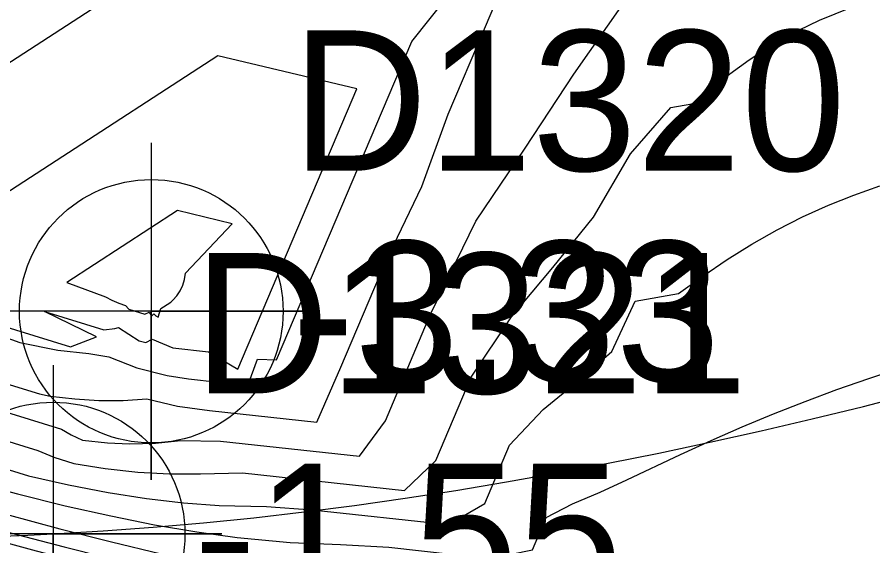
# Model space of a CAD drawing. Extents: x 2356077 to 2359823, y 225951 to 227822.
# Drawn here: x 2358080.67 to 2358095.89, y 226130.66 to 226140.07 of the extents above; entities that cross this region are included whole.
import ezdxf

# ---------------------------------------------------------------- set-up
doc = ezdxf.new("R2010")
doc.units = 0
for name, color, linetype in [('DTM Contours Major', 7, 'Continuous'), ('DTM Contours Minor', 7, 'Continuous'), ('Exist DTM Breakline', 7, 'Continuous'), ('Exist DTM Breakline Underwater', 7, 'Continuous'), ('Exist DTM Breakline Underwater Cogo Elevation', 7, 'Continuous'), ('Exist DTM Breakline Underwater Cogo Number', 7, 'Continuous'), ('Exist DTM Breakline Underwater Cogo Point CELL', 7, 'Continuous'), ('Exist DTM Drainline', 7, 'Continuous'), ('Exist DTM Regular Point Underwater CELL', 7, 'Continuous'), ('Exist DTM Regular Point Underwater Cogo Elevation', 7, 'Continuous'), ('Exist DTM Regular Point Underwater Cogo Number', 7, 'Continuous')]:
    doc.layers.add(name, color=color, linetype=linetype)

msp = doc.modelspace()

# ---------------------------------------------------------------- linework, layer by layer
at = {"layer": 'DTM Contours Major'}
for points in [[(2358084.238, 226139.377), (2358078.243, 226135.483), (2358080.308, 226134.603), (2358081.616, 226134.199), (2358082.083, 226134.379), (2358081.154, 226134.827), (2358082.209, 226134.501), (2358082.409, 226134.527), (2358082.474, 226134.541), (2358082.842, 226134.307), (2358082.959, 226134.277), (2358083.073, 226134.335), (2358083.439, 226134.179), (2358084.072, 226134.11), (2358084.594, 226133.803), (2358086.709, 226138.789), (2358084.238, 226139.377)], [(2358078.149, 226132.744), (2358080.872, 226131.902), (2358081.582, 226131.741), (2358082.288, 226131.605), (2358082.97, 226131.498), (2358083.629, 226131.421), (2358084.265, 226131.373), (2358085.105, 226131.359), (2358085.916, 226131.3), (2358088.343, 226131.036), (2358088.987, 226131.408), (2358089.429, 226132.449), (2358090.024, 226133.081), (2358090.643, 226133.59), (2358091.245, 226134.116), (2358091.663, 226135.008), (2358092.433, 226135.145), (2358092.865, 226135.454), (2358093.298, 226135.752), (2358093.738, 226136.028), (2358094.185, 226136.28), (2358094.638, 226136.509), (2358095.098, 226136.717), (2358095.552, 226136.899), (2358096.011, 226137.062)]]:
    msp.add_lwpolyline(points, dxfattribs=at)
at = {"layer": 'DTM Contours Minor'}
for points in [[(2358085.671, 226144.887), (2358074.621, 226137.709), (2358074.194, 226136.332), (2358074.829, 226135.769), (2358076.716, 226135.187), (2358077.672, 226134.594), (2358078.648, 226134.105), (2358081.066, 226133.359), (2358081.259, 226133.318), (2358081.693, 226133.27), (2358082.125, 226133.245), (2358082.553, 226133.245), (2358082.975, 226133.27), (2358083.521, 226133.144), (2358084.09, 226133.064), (2358085.999, 226132.856), (2358086.427, 226133.836), (2358087.216, 226135.696), (2358087.865, 226137.049), (2358088.337, 226138.337), (2358089.629, 226141.385), (2358091.137, 226143.587), (2358085.671, 226144.887)], [(2358084.955, 226142.132), (2358076.932, 226136.92), (2358076.824, 226135.751), (2358077.589, 226135.422), (2358078.76, 226135.061), (2358079.644, 226134.743), (2358080.117, 226134.488), (2358080.717, 226134.278), (2358081.393, 226134.138), (2358081.943, 226134.081), (2358082.3, 226134.018), (2358082.796, 226133.824), (2358083.339, 226133.685), (2358083.719, 226133.626), (2358084.772, 226133.512), (2358084.944, 226133.98), (2358085.284, 226133.964), (2358087.689, 226139.633), (2358088.923, 226141.188), (2358084.955, 226142.132)], [(2358072.39, 226136.017), (2358074.913, 226135.238), (2358077.03, 226134.31), (2358078.096, 226133.77), (2358081.46, 226132.732), (2358081.628, 226132.63), (2358081.834, 226132.54), (2358082.278, 226132.492), (2358082.67, 226132.472), (2358083.13, 226132.486), (2358083.582, 226132.532), (2358084.289, 226132.52), (2358086.761, 226132.252), (2358087.219, 226132.881), (2358088.017, 226134.765), (2358088.828, 226136.436), (2358089.704, 226137.736), (2358090.572, 226139.051), (2358091.448, 226140.302)], [(2358076.935, 226133.624), (2358081.04, 226132.356), (2358081.324, 226132.236), (2358081.68, 226132.121), (2358082.237, 226132.031), (2358082.817, 226131.969), (2358083.381, 226131.938), (2358083.929, 226131.938), (2358084.676, 226131.956), (2358087.561, 226131.643), (2358088.116, 226132.176), (2358088.745, 226133.657), (2358089.461, 226134.734), (2358090.2, 226135.608), (2358090.919, 226136.503), (2358091.58, 226137.634), (2358092.297, 226138.458), (2358092.67, 226138.52), (2358093.01, 226138.783), (2358093.347, 226139.057), (2358093.689, 226139.308), (2358094.038, 226139.537), (2358094.392, 226139.743), (2358094.938, 226140.013), (2358095.497, 226140.239)], [(2358083.521, 226136.622), (2358081.553, 226135.343), (2358082.238, 226135.09), (2358082.356, 226135.029), (2358082.475, 226134.975), (2358082.594, 226134.931), (2358082.653, 226134.869), (2358082.938, 226134.781), (2358083.02, 226134.814), (2358083.058, 226134.746), (2358083.099, 226134.783), (2358083.137, 226134.75), (2358083.176, 226134.729), (2358083.226, 226134.881), (2358083.274, 226134.908), (2358083.402, 226134.995), (2358083.44, 226135.028), (2358083.511, 226135.105), (2358083.569, 226135.195), (2358083.614, 226135.293), (2358083.645, 226135.399), (2358083.661, 226135.508), (2358084.494, 226136.39), (2358083.521, 226136.622)], [(2358070.339, 226134.485), (2358073.466, 226133.395), (2358076.559, 226132.384), (2358079.465, 226131.504), (2358080.469, 226131.219), (2358081.429, 226130.96), (2358082.348, 226130.725), (2358083.229, 226130.514), (2358084.075, 226130.327), (2358084.889, 226130.164), (2358085.964, 226129.977), (2358086.99, 226129.832), (2358087.97, 226129.729), (2358088.911, 226129.666), (2358089.815, 226129.642), (2358090.689, 226129.656), (2358091.157, 226129.679), (2358091.847, 226129.732), (2358092.075, 226129.755), (2358092.859, 226129.848), (2358093.637, 226129.965), (2358094.407, 226130.104), (2358095.17, 226130.261), (2358095.926, 226130.436)], [(2358079.798, 226131.815), (2358080.678, 226131.58), (2358081.524, 226131.371), (2358082.335, 226131.188), (2358083.115, 226131.033), (2358083.864, 226130.906), (2358084.583, 226130.807), (2358085.527, 226130.716), (2358086.421, 226130.678), (2358087.279, 226130.63), (2358089.077, 226130.434), (2358089.835, 226130.584), (2358090.078, 226131.158), (2358090.548, 226131.404), (2358091.037, 226131.613), (2358091.516, 226131.833), (2358092.466, 226132.284), (2358093.012, 226132.533), (2358093.564, 226132.774), (2358094.122, 226133.005), (2358094.684, 226133.225), (2358095.25, 226133.436), (2358095.82, 226133.635), (2358096.536, 226133.87)], [(2358071.267, 226133.575), (2358073.821, 226132.808), (2358076.273, 226132.088), (2358078.915, 226131.334), (2358080.39, 226130.929), (2358081.505, 226130.636), (2358082.235, 226130.453), (2358082.93, 226130.286), (2358083.597, 226130.135), (2358084.245, 226129.998), (2358085.149, 226129.825), (2358085.686, 226129.732), (2358086.444, 226129.626), (2358089.164, 226129.33), (2358090.072, 226129.257), (2358091.099, 226129.215), (2358091.765, 226129.2), (2358092.647, 226129.196), (2358093.523, 226129.214), (2358096.219, 226129.34)], [(2358071.025, 226133.415), (2358074.542, 226132.386), (2358077.622, 226131.5), (2358079.437, 226130.992), (2358081.009, 226130.568), (2358081.719, 226130.384), (2358082.386, 226130.217), (2358083.018, 226130.066), (2358083.623, 226129.93), (2358084.207, 226129.806), (2358084.959, 226129.66), (2358085.682, 226129.534), (2358085.82, 226129.513), (2358089.033, 226129.163), (2358089.866, 226129.084), (2358090.873, 226129.042), (2358091.798, 226129.026), (2358092.619, 226129.029), (2358093.451, 226129.048), (2358094.294, 226129.082), (2358095.145, 226129.132), (2358096.003, 226129.197)]]:
    msp.add_lwpolyline(points, dxfattribs=at)
at = {"layer": 'Exist DTM Breakline'}
for points in [[(2357739.379, 226441.004), (2357819.613, 226359.102), (2357890.87, 226277.588), (2357993.999, 226180.096), (2358102.764, 226183.23), (2358191.473, 226205.9), (2358275.273, 226131.78), (2358421.38, 226152.319), (2358505.025, 226137.402), (2358547.118, 226053.573)], [(2358031.227, 226137.162), (2358080.822, 226124.532), (2358181.969, 226147.525), (2358248.164, 226081.871), (2358426.074, 226078.936), (2358435.897, 226068.9)]]:
    msp.add_spline(points, degree=3, dxfattribs=at)
at = {"layer": 'Exist DTM Breakline Underwater'}
for points in [[(2357739.428, 226434.309), (2357811.723, 226357.465), (2357885.724, 226276.345), (2357991.789, 226172.502), (2358103.028, 226173.66), (2358191.056, 226197.408), (2358272.648, 226122.63), (2358421.22, 226141.688), (2358498.765, 226117.394), (2358527.12, 226046.782)], [(2358025.938, 226146.768), (2358081.31, 226130.869), (2358190.353, 226159.394), (2358252.677, 226089.283), (2358430.116, 226084.162), (2358438.948, 226067.769)]]:
    msp.add_spline(points, degree=3, dxfattribs=at)
at = {"layer": 'Exist DTM Breakline Underwater Cogo Point CELL'}
msp.add_lwpolyline([(2358081.31, 226133.869), (2358081.31, 226127.869), (2358081.31, 226130.869), (2358084.31, 226130.869), (2358078.31, 226130.869)], dxfattribs=at)
msp.add_circle((2358081.31, 226130.869), 2.344, dxfattribs=at)
at = {"layer": 'Exist DTM Drainline'}
msp.add_spline([(2358002.822, 226157.077), (2358085.779, 226145.3), (2358186.306, 226180.964), (2358265.469, 226105.433), (2358430.76, 226108.273), (2358483.144, 226082.187), (2358495.873, 226067.413)], degree=3, dxfattribs=at)
at = {"layer": 'Exist DTM Regular Point Underwater CELL'}
msp.add_lwpolyline([(2358083.055, 226137.831), (2358083.055, 226131.831), (2358083.055, 226134.831), (2358086.055, 226134.831), (2358080.055, 226134.831)], dxfattribs=at)
msp.add_circle((2358083.055, 226134.831), 2.344, dxfattribs=at)

# ---------------------------------------------------------------- texts
at = {"layer": 'Exist DTM Breakline Underwater Cogo Elevation'}
msp.add_text('-1.55', height=2.5, dxfattribs=at).set_placement((2358083.81, 226129.619))
at = {"layer": 'Exist DTM Breakline Underwater Cogo Number'}
msp.add_text('D1321', height=2.5, dxfattribs=at).set_placement((2358083.81, 226133.369))
at = {"layer": 'Exist DTM Regular Point Underwater Cogo Elevation'}
msp.add_text('-3.33', height=2.5, dxfattribs=at).set_placement((2358085.555, 226133.581))
at = {"layer": 'Exist DTM Regular Point Underwater Cogo Number'}
msp.add_text('D1320', height=2.5, dxfattribs=at).set_placement((2358085.555, 226137.331))

doc.saveas('drawing.dxf')
